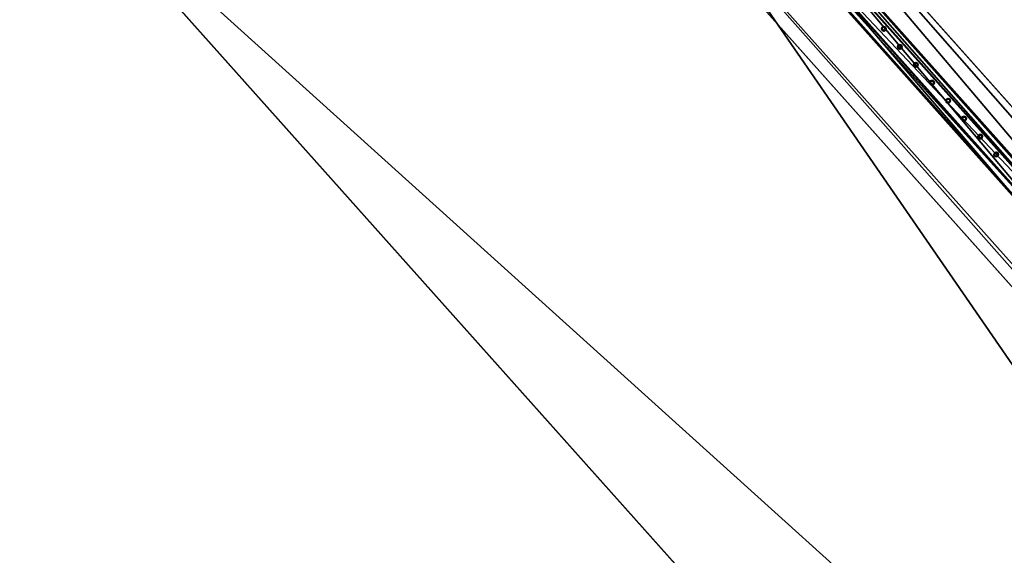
# Model space of a CAD drawing. Header units: millimetres. Extents: x 93711086 to 93775423, y 1247239064 to 1247319365.
# Tile 447 of 656: x 93718371 to 93722890, y 1247300339 to 1247302796. Entities that reach past the tile are written whole.
import ezdxf

# ---------------------------------------------------------------- set-up
doc = ezdxf.new("R2010")
doc.units = ezdxf.units.MM
doc.layers.add('BEAM', color=7, linetype='Continuous')
doc.layers.add('CONCRETE_ITEM', color=7, linetype='Continuous')

# ---------------------------------------------------------------- blocks, each defined once
blk = doc.blocks.new('15e559d2-59c4-40a1-8e6d-a9da91616b05')
at = {"color": 0, "transparency": 16777216}
mesh = blk.add_polyface(dxfattribs=at)
corners = [(93732402.8, 1247290959.4, 3988.8), (93732402.8, 1247290959.4, 4305.5), (93730959.6, 1247289572.9, 3633.7), (93730959.6, 1247289572.9, 3317), (93720519.9, 1247305091.1, 5616.6), (93732598.2, 1247291566.3, 4023.2), (93720299, 1247305338.5, 5063.5), (93732619.6, 1247291542.4, 4593.2), (93720317.4, 1247305317.9, 5553.6), (93732199.2, 1247291187.4, 4322.7), (93720106.2, 1247304728.6, 5525.8), (93719900, 1247304959.5, 5363), (93732205.9, 1247291179.8, 4502.5), (93719903.7, 1247304955.3, 5462.8), (93720167.2, 1247305212.8, 5169.7), (93732187.3, 1247291200.6, 4007), (93718371.4, 1247303668.6, 4381.7), (93732466.4, 1247291440.6, 4129.5), (93732486.7, 1247291466, 4033.2), (93720187.5, 1247305238.1, 5073.5), (93732260.8, 1247291223.5, 4572.4), (93720161.1, 1247304772.3, 5595.7), (93719958.6, 1247304999, 5532.7), (93718383.3, 1247303655.3, 4697.4)]
mesh.append_faces([[corners[k] for k in face] for face in [(0, 1, 2, 0), (2, 3, 0, 2), (4, 5, 6, 4), (4, 7, 5, 4), (6, 8, 4, 6), (9, 10, 11, 9), (10, 9, 12, 10), (13, 11, 10, 13), (3, 14, 15, 3), (3, 16, 14, 3), (17, 15, 14, 17), (15, 0, 3, 15), (18, 17, 19, 18), (14, 19, 17, 14), (5, 18, 6, 5), (19, 6, 18, 19), (20, 7, 4, 20), (4, 21, 20, 4), (12, 20, 21, 12), (21, 10, 12, 21), (22, 21, 4, 22), (4, 8, 22, 4), (10, 21, 13, 10), (22, 13, 21, 22), (2, 9, 23, 2), (9, 2, 1, 9), (11, 23, 9, 11), (23, 14, 16, 23), (13, 8, 11, 13), (8, 13, 22, 8), (23, 11, 14, 23), (14, 8, 6, 14), (8, 14, 11, 8), (6, 19, 14, 6), (20, 12, 9, 20), (20, 17, 7, 20), (17, 20, 9, 17), (5, 7, 17, 5), (15, 17, 9, 15), (18, 5, 17, 18), (3, 2, 16, 3), (23, 16, 2, 23), (0, 15, 1, 0), (9, 1, 15, 9)]], dxfattribs={"color": 0})
blk = doc.blocks.new('5bbbe152-908d-476c-86af-f8c3bda7d93c')
at = {"color": 0, "transparency": 16777216}
mesh = blk.add_polyface(dxfattribs=at)
corners = [(93732552.2, 1247291230.4, 5643.1), (93732470.4, 1247291493.6, 5652.9), (93732382.5, 1247291412, 5654.1), (93732639.5, 1247291312.7, 5641.9), (93732637.3, 1247291314.2, 5582), (93732468, 1247291495.2, 5592.9), (93732633.7, 1247291310.7, 5582), (93732464.4, 1247291491.8, 5593), (93732635.6, 1247291309.4, 5637), (93732466.5, 1247291490.3, 5647.9), (93732385.9, 1247291415.5, 5649), (93732553.6, 1247291235.3, 5583.1), (93732380.1, 1247291413.6, 5594.1), (93732383.8, 1247291417, 5594.1), (93732302.7, 1247291675.7, 5664.8), (93732214.1, 1247291594.7, 5666.1), (93732300.1, 1247291677.5, 5604.9), (93732296.5, 1247291674.1, 5604.9), (93732298.8, 1247291672.5, 5659.9), (93732217.6, 1247291598.3, 5661), (93732215.3, 1247291599.9, 5606.1), (93732211.6, 1247291596.5, 5606.2), (93731970.1, 1247292043.1, 5691.1), (93731880.9, 1247291962.8, 5692.4), (93731967.4, 1247292045.1, 5631.2), (93731963.7, 1247292041.7, 5631.2), (93731966.1, 1247292039.9, 5686.1), (93731884.4, 1247291966.3, 5687.4), (93731881.9, 1247291968.1, 5632.4), (93731878.2, 1247291964.8, 5632.5), (93720601.8, 1247304775.6, 6654), (93720512.4, 1247304695.7, 6655.4), (93720599.1, 1247304777.7, 6594.1), (93720595.3, 1247304774.4, 6594.2), (93720597.9, 1247304772.5, 6649.1), (93720515.9, 1247304699.2, 6650.3), (93720513.3, 1247304701.1, 6595.4), (93720509.6, 1247304697.7, 6595.5)]
mesh.append_faces([[corners[k] for k in face] for face in [(0, 1, 2, 0), (3, 5, 1, 3), (4, 7, 5, 4), (6, 9, 7, 6), (8, 10, 9, 8), (11, 12, 13, 11), (2, 14, 15, 2), (1, 16, 14, 1), (5, 17, 16, 5), (7, 18, 17, 7), (9, 19, 18, 9), (10, 20, 19, 10), (13, 21, 20, 13), (12, 15, 21, 12), (15, 22, 23, 15), (14, 24, 22, 14), (16, 25, 24, 16), (17, 26, 25, 17), (18, 27, 26, 18), (19, 28, 27, 19), (20, 29, 28, 20), (21, 23, 29, 21), (23, 30, 31, 23), (22, 32, 30, 22), (24, 33, 32, 24), (25, 34, 33, 25), (26, 35, 34, 26), (27, 36, 35, 27), (28, 37, 36, 28), (29, 31, 37, 29)]], dxfattribs={"vtx0": -1, "color": 0})
mesh.append_faces([[corners[k] for k in face] for face in [(30, 33, 34, 30), (35, 37, 31, 35)]], dxfattribs={"vtx0": -1, "vtx2": -1, "vtx3": -1, "color": 0})
mesh.append_faces([[corners[k] for k in face] for face in [(31, 30, 34, 31), (34, 35, 31, 34)]], dxfattribs={"vtx1": -1, "vtx2": -1, "vtx3": -1, "color": 0})
mesh.append_faces([[corners[k] for k in face] for face in [(3, 4, 5, 3), (4, 6, 7, 4), (6, 8, 9, 6), (2, 1, 14, 2), (1, 5, 16, 1), (5, 7, 17, 5), (7, 9, 18, 7), (9, 10, 19, 9), (10, 13, 20, 10), (13, 12, 21, 13), (12, 2, 15, 12), (15, 14, 22, 15), (14, 16, 24, 14), (16, 17, 25, 16), (17, 18, 26, 17), (18, 19, 27, 18), (19, 20, 28, 19), (20, 21, 29, 20), (21, 15, 23, 21), (23, 22, 30, 23), (22, 24, 32, 22), (24, 25, 33, 24), (25, 26, 34, 25), (26, 27, 35, 26), (27, 28, 36, 27), (28, 29, 37, 28), (29, 23, 31, 29), (30, 32, 33, 30), (35, 36, 37, 35)]], dxfattribs={"vtx2": -1, "vtx3": -1, "color": 0})
blk = doc.blocks.new('7b8a9bb0-2ea9-406e-89ec-d68e60a1a81a')
at = {"color": 0, "transparency": 16777216}
mesh = blk.add_polyface(dxfattribs=at)
corners = [(93723261.9, 1247301661.9, 5519.1), (93723306.6, 1247301701.9, 5519.1), (93721979.9, 1247303187.5, 5631.3), (93721935.1, 1247303147.6, 5631.3), (93723305.1, 1247301703.6, 5479.1), (93721978.4, 1247303189.2, 5591.3), (93723302.9, 1247301701.6, 5479.1), (93721976.1, 1247303187.2, 5591.3), (93723304.3, 1247301700, 5516.1), (93721977.5, 1247303185.7, 5628.3), (93723264, 1247301664, 5516.1), (93721937.2, 1247303149.7, 5628.3), (93723262.6, 1247301665.6, 5479.1), (93721935.9, 1247303151.2, 5591.3), (93723260.4, 1247301663.6, 5479.1), (93721933.6, 1247303149.2, 5591.3)]
mesh.append_faces([[corners[k] for k in face] for face in [(0, 2, 3, 0), (1, 5, 2, 1), (4, 7, 5, 4), (6, 9, 7, 6), (8, 11, 9, 8), (10, 13, 11, 10), (12, 15, 13, 12), (14, 3, 15, 14)]], dxfattribs={"vtx0": -1, "color": 0})
mesh.append_faces([[corners[k] for k in face] for face in [(2, 7, 9, 2), (11, 15, 3, 11), (0, 12, 10, 0), (8, 4, 1, 8)]], dxfattribs={"vtx0": -1, "vtx2": -1, "vtx3": -1, "color": 0})
mesh.append_faces([[corners[k] for k in face] for face in [(3, 2, 9, 3), (9, 11, 3, 9), (1, 0, 10, 1), (10, 8, 1, 10)]], dxfattribs={"vtx1": -1, "vtx2": -1, "vtx3": -1, "color": 0})
mesh.append_faces([[corners[k] for k in face] for face in [(0, 1, 2, 0), (1, 4, 5, 1), (4, 6, 7, 4), (6, 8, 9, 6), (8, 10, 11, 8), (10, 12, 13, 10), (12, 14, 15, 12), (14, 0, 3, 14), (2, 5, 7, 2), (11, 13, 15, 11), (0, 14, 12, 0), (8, 6, 4, 8)]], dxfattribs={"vtx2": -1, "vtx3": -1, "color": 0})
blk = doc.blocks.new('309dab9e-da65-4240-9a5b-f6db9841cf8e')
at = {"color": 0, "transparency": 16777216}
mesh = blk.add_polyface(dxfattribs=at)
corners = [(93722852.7, 1247302169.7, 5556.5), (93722848.9, 1247302170.7, 5556.5), (93722848.9, 1247302170.7, 6456.5), (93722852.7, 1247302169.7, 6456.5), (93722846.2, 1247302173.4, 5556.5), (93722846.2, 1247302173.4, 6456.5), (93722845.2, 1247302177.1, 5556.5), (93722845.2, 1247302177.1, 6456.5), (93722846.2, 1247302180.8, 5556.5), (93722846.2, 1247302180.8, 6456.5), (93722848.9, 1247302183.6, 5556.5), (93722848.9, 1247302183.6, 6456.5), (93722852.7, 1247302184.6, 5556.5), (93722852.7, 1247302184.6, 6456.5), (93722856.4, 1247302183.6, 5556.5), (93722856.4, 1247302183.6, 6456.5), (93722859.1, 1247302180.8, 5556.5), (93722859.1, 1247302180.8, 6456.5), (93722860.1, 1247302177.1, 5556.5), (93722860.1, 1247302177.1, 6456.5), (93722859.1, 1247302173.4, 5556.5), (93722859.1, 1247302173.4, 6456.5), (93722856.4, 1247302170.7, 5556.5), (93722856.4, 1247302170.7, 6456.5), (93722852.7, 1247302166.5, 5556.5), (93722858, 1247302167.9, 5556.5), (93722858, 1247302167.9, 6456.5), (93722852.7, 1247302166.5, 6456.5), (93722861.9, 1247302171.8, 5556.5), (93722861.9, 1247302171.8, 6456.5), (93722863.3, 1247302177.1, 5556.5), (93722863.3, 1247302177.1, 6456.5), (93722861.9, 1247302182.4, 5556.5), (93722861.9, 1247302182.4, 6456.5), (93722858, 1247302186.3, 5556.5), (93722858, 1247302186.3, 6456.5), (93722852.7, 1247302187.8, 5556.5), (93722852.7, 1247302187.8, 6456.5), (93722847.3, 1247302186.3, 5556.5), (93722847.3, 1247302186.3, 6456.5), (93722843.4, 1247302182.4, 5556.5), (93722843.4, 1247302182.4, 6456.5), (93722842, 1247302177.1, 5556.5), (93722842, 1247302177.1, 6456.5), (93722843.4, 1247302171.8, 5556.5), (93722843.4, 1247302171.8, 6456.5), (93722847.3, 1247302167.9, 5556.5), (93722847.3, 1247302167.9, 6456.5)]
mesh.append_faces([[corners[k] for k in face] for face in [(0, 2, 3, 0), (1, 5, 2, 1), (4, 7, 5, 4), (6, 9, 7, 6), (8, 11, 9, 8), (10, 13, 11, 10), (12, 15, 13, 12), (14, 17, 15, 14), (16, 19, 17, 16), (18, 21, 19, 18), (20, 23, 21, 20), (22, 3, 23, 22), (24, 26, 27, 24), (25, 29, 26, 25), (28, 31, 29, 28), (30, 33, 31, 30), (32, 35, 33, 32), (34, 37, 35, 34), (36, 39, 37, 36), (38, 41, 39, 38), (40, 43, 41, 40), (42, 45, 43, 42), (44, 47, 45, 44), (46, 27, 47, 46)]], dxfattribs={"vtx0": -1, "color": 0})
mesh.append_faces([[corners[k] for k in face] for face in [(27, 29, 3, 27), (17, 29, 33, 17), (45, 27, 3, 45), (13, 33, 37, 13), (41, 45, 5, 41), (9, 37, 41, 9), (30, 25, 18, 30), (34, 30, 18, 34), (1, 25, 46, 1), (38, 34, 14, 38), (6, 46, 42, 6), (42, 38, 10, 42)]], dxfattribs={"vtx0": -1, "vtx1": -1, "vtx2": -1, "vtx3": -1, "color": 0})
mesh.append_faces([[corners[k] for k in face] for face in [(29, 21, 23, 29), (29, 23, 3, 29), (45, 3, 2, 45), (45, 2, 5, 45), (41, 5, 7, 41), (41, 7, 9, 41), (25, 20, 18, 25), (34, 18, 16, 34), (34, 16, 14, 34), (38, 14, 12, 38), (38, 12, 10, 38)]], dxfattribs={"vtx0": -1, "vtx2": -1, "vtx3": -1, "color": 0})
mesh.append_faces([[corners[k] for k in face] for face in [(19, 21, 29, 19), (17, 19, 29, 17), (15, 17, 33, 15), (13, 15, 33, 13), (11, 13, 37, 11), (9, 11, 37, 9), (22, 20, 25, 22), (0, 22, 25, 0), (1, 0, 25, 1), (4, 1, 46, 4), (6, 4, 46, 6), (8, 6, 42, 8), (10, 8, 42, 10)]], dxfattribs={"vtx1": -1, "vtx2": -1, "vtx3": -1, "color": 0})
mesh.append_faces([[corners[k] for k in face] for face in [(0, 1, 2, 0), (1, 4, 5, 1), (4, 6, 7, 4), (6, 8, 9, 6), (8, 10, 11, 8), (10, 12, 13, 10), (12, 14, 15, 12), (14, 16, 17, 14), (16, 18, 19, 16), (18, 20, 21, 18), (20, 22, 23, 20), (22, 0, 3, 22), (24, 25, 26, 24), (25, 28, 29, 25), (28, 30, 31, 28), (30, 32, 33, 30), (32, 34, 35, 32), (34, 36, 37, 34), (36, 38, 39, 36), (38, 40, 41, 38), (40, 42, 43, 40), (42, 44, 45, 42), (44, 46, 47, 44), (46, 24, 27, 46), (29, 31, 33, 29), (33, 35, 37, 33), (37, 39, 41, 37), (41, 43, 45, 41), (45, 47, 27, 45), (27, 26, 29, 27), (25, 24, 46, 25), (46, 44, 42, 46), (42, 40, 38, 42), (38, 36, 34, 38), (34, 32, 30, 34), (30, 28, 25, 30)]], dxfattribs={"vtx2": -1, "vtx3": -1, "color": 0})
blk = doc.blocks.new('00e13f86-444c-4956-909d-a56967a6d957')
at = {"color": 0, "transparency": 16777216}
mesh = blk.add_polyface(dxfattribs=at)
corners = [(93722778.9, 1247302252.2, 5562.7), (93722775.2, 1247302253.2, 5562.7), (93722775.2, 1247302253.2, 6462.7), (93722778.9, 1247302252.2, 6462.7), (93722772.5, 1247302255.9, 5562.7), (93722772.5, 1247302255.9, 6462.7), (93722771.5, 1247302259.7, 5562.7), (93722771.5, 1247302259.7, 6462.7), (93722772.5, 1247302263.4, 5562.7), (93722772.5, 1247302263.4, 6462.7), (93722775.2, 1247302266.1, 5562.7), (93722775.2, 1247302266.1, 6462.7), (93722778.9, 1247302267.1, 5562.7), (93722778.9, 1247302267.1, 6462.7), (93722782.7, 1247302266.1, 5562.7), (93722782.7, 1247302266.1, 6462.7), (93722785.4, 1247302263.4, 5562.7), (93722785.4, 1247302263.4, 6462.7), (93722786.4, 1247302259.7, 5562.7), (93722786.4, 1247302259.7, 6462.7), (93722785.4, 1247302255.9, 5562.7), (93722785.4, 1247302255.9, 6462.7), (93722782.7, 1247302253.2, 5562.7), (93722782.7, 1247302253.2, 6462.7), (93722778.9, 1247302249, 5562.7), (93722784.3, 1247302250.4, 5562.7), (93722784.3, 1247302250.4, 6462.7), (93722778.9, 1247302249, 6462.7), (93722788.2, 1247302254.3, 5562.7), (93722788.2, 1247302254.3, 6462.7), (93722789.6, 1247302259.7, 5562.7), (93722789.6, 1247302259.7, 6462.7), (93722788.2, 1247302265, 5562.7), (93722788.2, 1247302265, 6462.7), (93722784.3, 1247302268.9, 5562.7), (93722784.3, 1247302268.9, 6462.7), (93722778.9, 1247302270.3, 5562.7), (93722778.9, 1247302270.3, 6462.7), (93722773.6, 1247302268.9, 5562.7), (93722773.6, 1247302268.9, 6462.7), (93722769.7, 1247302265, 5562.7), (93722769.7, 1247302265, 6462.7), (93722768.3, 1247302259.7, 5562.7), (93722768.3, 1247302259.7, 6462.7), (93722769.7, 1247302254.3, 5562.7), (93722769.7, 1247302254.3, 6462.7), (93722773.6, 1247302250.4, 5562.7), (93722773.6, 1247302250.4, 6462.7)]
mesh.append_faces([[corners[k] for k in face] for face in [(0, 2, 3, 0), (1, 5, 2, 1), (4, 7, 5, 4), (6, 9, 7, 6), (8, 11, 9, 8), (10, 13, 11, 10), (12, 15, 13, 12), (14, 17, 15, 14), (16, 19, 17, 16), (18, 21, 19, 18), (20, 23, 21, 20), (22, 3, 23, 22), (24, 26, 27, 24), (25, 29, 26, 25), (28, 31, 29, 28), (30, 33, 31, 30), (32, 35, 33, 32), (34, 37, 35, 34), (36, 39, 37, 36), (38, 41, 39, 38), (40, 43, 41, 40), (42, 45, 43, 42), (44, 47, 45, 44), (46, 27, 47, 46)]], dxfattribs={"vtx0": -1, "color": 0})
mesh.append_faces([[corners[k] for k in face] for face in [(13, 33, 37, 13), (29, 33, 19, 29), (27, 29, 21, 27), (9, 37, 41, 9), (45, 27, 3, 45), (5, 41, 45, 5), (24, 44, 0, 24), (8, 44, 40, 8), (28, 24, 0, 28), (12, 40, 36, 12), (32, 28, 20, 32), (16, 36, 32, 16)]], dxfattribs={"vtx0": -1, "vtx1": -1, "vtx2": -1, "vtx3": -1, "color": 0})
mesh.append_faces([[corners[k] for k in face] for face in [(33, 15, 17, 33), (33, 17, 19, 33), (29, 19, 21, 29), (27, 21, 23, 27), (27, 23, 3, 27), (45, 3, 2, 45), (44, 4, 1, 44), (44, 1, 0, 44), (28, 0, 22, 28), (28, 22, 20, 28), (32, 20, 18, 32), (32, 18, 16, 32)]], dxfattribs={"vtx0": -1, "vtx2": -1, "vtx3": -1, "color": 0})
mesh.append_faces([[corners[k] for k in face] for face in [(13, 15, 33, 13), (11, 13, 37, 11), (9, 11, 37, 9), (7, 9, 41, 7), (5, 7, 41, 5), (2, 5, 45, 2), (6, 4, 44, 6), (8, 6, 44, 8), (10, 8, 40, 10), (12, 10, 40, 12), (14, 12, 36, 14), (16, 14, 36, 16)]], dxfattribs={"vtx1": -1, "vtx2": -1, "vtx3": -1, "color": 0})
mesh.append_faces([[corners[k] for k in face] for face in [(0, 1, 2, 0), (1, 4, 5, 1), (4, 6, 7, 4), (6, 8, 9, 6), (8, 10, 11, 8), (10, 12, 13, 10), (12, 14, 15, 12), (14, 16, 17, 14), (16, 18, 19, 16), (18, 20, 21, 18), (20, 22, 23, 20), (22, 0, 3, 22), (24, 25, 26, 24), (25, 28, 29, 25), (28, 30, 31, 28), (30, 32, 33, 30), (32, 34, 35, 32), (34, 36, 37, 34), (36, 38, 39, 36), (38, 40, 41, 38), (40, 42, 43, 40), (42, 44, 45, 42), (44, 46, 47, 44), (46, 24, 27, 46), (33, 35, 37, 33), (37, 39, 41, 37), (41, 43, 45, 41), (45, 47, 27, 45), (27, 26, 29, 27), (29, 31, 33, 29), (44, 42, 40, 44), (40, 38, 36, 40), (36, 34, 32, 36), (32, 30, 28, 32), (28, 25, 24, 28), (24, 46, 44, 24)]], dxfattribs={"vtx2": -1, "vtx3": -1, "color": 0})
blk = doc.blocks.new('8ceb74d1-24da-4327-8d9e-f7a0aefc8b41')
at = {"color": 0, "transparency": 16777216}
mesh = blk.add_polyface(dxfattribs=at)
corners = [(93722705.2, 1247302334.7, 5568.9), (93722701.5, 1247302335.7, 5568.9), (93722701.5, 1247302335.7, 6468.9), (93722705.2, 1247302334.7, 6468.9), (93722698.8, 1247302338.5, 5568.9), (93722698.8, 1247302338.5, 6468.9), (93722697.8, 1247302342.2, 5568.9), (93722697.8, 1247302342.2, 6468.9), (93722698.8, 1247302345.9, 5568.9), (93722698.8, 1247302345.9, 6468.9), (93722701.5, 1247302348.6, 5568.9), (93722701.5, 1247302348.6, 6468.9), (93722705.2, 1247302349.6, 5568.9), (93722705.2, 1247302349.6, 6468.9), (93722709, 1247302348.6, 5568.9), (93722709, 1247302348.6, 6468.9), (93722711.7, 1247302345.9, 5568.9), (93722711.7, 1247302345.9, 6468.9), (93722712.7, 1247302342.2, 5568.9), (93722712.7, 1247302342.2, 6468.9), (93722711.7, 1247302338.5, 5568.9), (93722711.7, 1247302338.5, 6468.9), (93722709, 1247302335.7, 5568.9), (93722709, 1247302335.7, 6468.9), (93722705.2, 1247302331.5, 5568.9), (93722710.6, 1247302333, 5568.9), (93722710.6, 1247302333, 6468.9), (93722705.2, 1247302331.5, 6468.9), (93722714.5, 1247302336.9, 5568.9), (93722714.5, 1247302336.9, 6468.9), (93722715.9, 1247302342.2, 5568.9), (93722715.9, 1247302342.2, 6468.9), (93722714.5, 1247302347.5, 5568.9), (93722714.5, 1247302347.5, 6468.9), (93722710.6, 1247302351.4, 5568.9), (93722710.6, 1247302351.4, 6468.9), (93722705.2, 1247302352.8, 5568.9), (93722705.2, 1247302352.8, 6468.9), (93722699.9, 1247302351.4, 5568.9), (93722699.9, 1247302351.4, 6468.9), (93722696, 1247302347.5, 5568.9), (93722696, 1247302347.5, 6468.9), (93722694.6, 1247302342.2, 5568.9), (93722694.6, 1247302342.2, 6468.9), (93722696, 1247302336.9, 5568.9), (93722696, 1247302336.9, 6468.9), (93722699.9, 1247302333, 5568.9), (93722699.9, 1247302333, 6468.9)]
mesh.append_faces([[corners[k] for k in face] for face in [(0, 2, 3, 0), (1, 5, 2, 1), (4, 7, 5, 4), (6, 9, 7, 6), (8, 11, 9, 8), (10, 13, 11, 10), (12, 15, 13, 12), (14, 17, 15, 14), (16, 19, 17, 16), (18, 21, 19, 18), (20, 23, 21, 20), (22, 3, 23, 22), (24, 26, 27, 24), (25, 29, 26, 25), (28, 31, 29, 28), (30, 33, 31, 30), (32, 35, 33, 32), (34, 37, 35, 34), (36, 39, 37, 36), (38, 41, 39, 38), (40, 43, 41, 40), (42, 45, 43, 42), (44, 47, 45, 44), (46, 27, 47, 46)]], dxfattribs={"vtx0": -1, "color": 0})
mesh.append_faces([[corners[k] for k in face] for face in [(27, 29, 3, 27), (17, 29, 33, 17), (45, 27, 3, 45), (13, 33, 37, 13), (41, 45, 5, 41), (9, 37, 41, 9), (30, 25, 18, 30), (34, 30, 18, 34), (1, 25, 46, 1), (38, 34, 14, 38), (6, 46, 42, 6), (42, 38, 10, 42)]], dxfattribs={"vtx0": -1, "vtx1": -1, "vtx2": -1, "vtx3": -1, "color": 0})
mesh.append_faces([[corners[k] for k in face] for face in [(29, 21, 23, 29), (29, 23, 3, 29), (45, 3, 2, 45), (45, 2, 5, 45), (41, 5, 7, 41), (41, 7, 9, 41), (25, 20, 18, 25), (34, 18, 16, 34), (34, 16, 14, 34), (38, 14, 12, 38), (38, 12, 10, 38)]], dxfattribs={"vtx0": -1, "vtx2": -1, "vtx3": -1, "color": 0})
mesh.append_faces([[corners[k] for k in face] for face in [(19, 21, 29, 19), (17, 19, 29, 17), (15, 17, 33, 15), (13, 15, 33, 13), (11, 13, 37, 11), (9, 11, 37, 9), (22, 20, 25, 22), (0, 22, 25, 0), (1, 0, 25, 1), (4, 1, 46, 4), (6, 4, 46, 6), (8, 6, 42, 8), (10, 8, 42, 10)]], dxfattribs={"vtx1": -1, "vtx2": -1, "vtx3": -1, "color": 0})
mesh.append_faces([[corners[k] for k in face] for face in [(0, 1, 2, 0), (1, 4, 5, 1), (4, 6, 7, 4), (6, 8, 9, 6), (8, 10, 11, 8), (10, 12, 13, 10), (12, 14, 15, 12), (14, 16, 17, 14), (16, 18, 19, 16), (18, 20, 21, 18), (20, 22, 23, 20), (22, 0, 3, 22), (24, 25, 26, 24), (25, 28, 29, 25), (28, 30, 31, 28), (30, 32, 33, 30), (32, 34, 35, 32), (34, 36, 37, 34), (36, 38, 39, 36), (38, 40, 41, 38), (40, 42, 43, 40), (42, 44, 45, 42), (44, 46, 47, 44), (46, 24, 27, 46), (29, 31, 33, 29), (33, 35, 37, 33), (37, 39, 41, 37), (41, 43, 45, 41), (45, 47, 27, 45), (27, 26, 29, 27), (25, 24, 46, 25), (46, 44, 42, 46), (42, 40, 38, 42), (38, 36, 34, 38), (34, 32, 30, 34), (30, 28, 25, 30)]], dxfattribs={"vtx2": -1, "vtx3": -1, "color": 0})
blk = doc.blocks.new('7a07387d-89fa-44aa-bada-c1b907efb56a')
at = {"color": 0, "transparency": 16777216}
mesh = blk.add_polyface(dxfattribs=at)
corners = [(93722631.5, 1247302417.3, 5575.2), (93722627.8, 1247302418.3, 5575.2), (93722627.8, 1247302418.3, 6475.2), (93722631.5, 1247302417.3, 6475.2), (93722625.1, 1247302421, 5575.2), (93722625.1, 1247302421, 6475.2), (93722624.1, 1247302424.7, 5575.2), (93722624.1, 1247302424.7, 6475.2), (93722625.1, 1247302428.5, 5575.2), (93722625.1, 1247302428.5, 6475.2), (93722627.8, 1247302431.2, 5575.2), (93722627.8, 1247302431.2, 6475.2), (93722631.5, 1247302432.2, 5575.2), (93722631.5, 1247302432.2, 6475.2), (93722635.2, 1247302431.2, 5575.2), (93722635.2, 1247302431.2, 6475.2), (93722638, 1247302428.5, 5575.2), (93722638, 1247302428.5, 6475.2), (93722639, 1247302424.7, 5575.2), (93722639, 1247302424.7, 6475.2), (93722638, 1247302421, 5575.2), (93722638, 1247302421, 6475.2), (93722635.2, 1247302418.3, 5575.2), (93722635.2, 1247302418.3, 6475.2), (93722631.5, 1247302414.1, 5575.2), (93722636.8, 1247302415.5, 5575.2), (93722636.8, 1247302415.5, 6475.2), (93722631.5, 1247302414.1, 6475.2), (93722640.7, 1247302419.4, 5575.2), (93722640.7, 1247302419.4, 6475.2), (93722642.2, 1247302424.7, 5575.2), (93722642.2, 1247302424.7, 6475.2), (93722640.7, 1247302430.1, 5575.2), (93722640.7, 1247302430.1, 6475.2), (93722636.8, 1247302433.9, 5575.2), (93722636.8, 1247302433.9, 6475.2), (93722631.5, 1247302435.4, 5575.2), (93722631.5, 1247302435.4, 6475.2), (93722626.2, 1247302433.9, 5575.2), (93722626.2, 1247302433.9, 6475.2), (93722622.3, 1247302430.1, 5575.2), (93722622.3, 1247302430.1, 6475.2), (93722620.9, 1247302424.7, 5575.2), (93722620.9, 1247302424.7, 6475.2), (93722622.3, 1247302419.4, 5575.2), (93722622.3, 1247302419.4, 6475.2), (93722626.2, 1247302415.5, 5575.2), (93722626.2, 1247302415.5, 6475.2)]
mesh.append_faces([[corners[k] for k in face] for face in [(0, 2, 3, 0), (1, 5, 2, 1), (4, 7, 5, 4), (6, 9, 7, 6), (8, 11, 9, 8), (10, 13, 11, 10), (12, 15, 13, 12), (14, 17, 15, 14), (16, 19, 17, 16), (18, 21, 19, 18), (20, 23, 21, 20), (22, 3, 23, 22), (24, 26, 27, 24), (25, 29, 26, 25), (28, 31, 29, 28), (30, 33, 31, 30), (32, 35, 33, 32), (34, 37, 35, 34), (36, 39, 37, 36), (38, 41, 39, 38), (40, 43, 41, 40), (42, 45, 43, 42), (44, 47, 45, 44), (46, 27, 47, 46)]], dxfattribs={"vtx0": -1, "color": 0})
mesh.append_faces([[corners[k] for k in face] for face in [(27, 29, 3, 27), (17, 29, 33, 17), (45, 27, 3, 45), (13, 33, 37, 13), (41, 45, 5, 41), (9, 37, 41, 9), (30, 25, 18, 30), (34, 30, 18, 34), (1, 25, 46, 1), (38, 34, 14, 38), (6, 46, 42, 6), (42, 38, 10, 42)]], dxfattribs={"vtx0": -1, "vtx1": -1, "vtx2": -1, "vtx3": -1, "color": 0})
mesh.append_faces([[corners[k] for k in face] for face in [(29, 21, 23, 29), (29, 23, 3, 29), (45, 3, 2, 45), (45, 2, 5, 45), (41, 5, 7, 41), (41, 7, 9, 41), (25, 20, 18, 25), (34, 18, 16, 34), (34, 16, 14, 34), (38, 14, 12, 38), (38, 12, 10, 38)]], dxfattribs={"vtx0": -1, "vtx2": -1, "vtx3": -1, "color": 0})
mesh.append_faces([[corners[k] for k in face] for face in [(19, 21, 29, 19), (17, 19, 29, 17), (15, 17, 33, 15), (13, 15, 33, 13), (11, 13, 37, 11), (9, 11, 37, 9), (22, 20, 25, 22), (0, 22, 25, 0), (1, 0, 25, 1), (4, 1, 46, 4), (6, 4, 46, 6), (8, 6, 42, 8), (10, 8, 42, 10)]], dxfattribs={"vtx1": -1, "vtx2": -1, "vtx3": -1, "color": 0})
mesh.append_faces([[corners[k] for k in face] for face in [(0, 1, 2, 0), (1, 4, 5, 1), (4, 6, 7, 4), (6, 8, 9, 6), (8, 10, 11, 8), (10, 12, 13, 10), (12, 14, 15, 12), (14, 16, 17, 14), (16, 18, 19, 16), (18, 20, 21, 18), (20, 22, 23, 20), (22, 0, 3, 22), (24, 25, 26, 24), (25, 28, 29, 25), (28, 30, 31, 28), (30, 32, 33, 30), (32, 34, 35, 32), (34, 36, 37, 34), (36, 38, 39, 36), (38, 40, 41, 38), (40, 42, 43, 40), (42, 44, 45, 42), (44, 46, 47, 44), (46, 24, 27, 46), (29, 31, 33, 29), (33, 35, 37, 33), (37, 39, 41, 37), (41, 43, 45, 41), (45, 47, 27, 45), (27, 26, 29, 27), (25, 24, 46, 25), (46, 44, 42, 46), (42, 40, 38, 42), (38, 36, 34, 38), (34, 32, 30, 34), (30, 28, 25, 30)]], dxfattribs={"vtx2": -1, "vtx3": -1, "color": 0})
blk = doc.blocks.new('a60e43eb-82a8-437b-a574-85cab72b0609')
at = {"color": 0, "transparency": 16777216}
mesh = blk.add_polyface(dxfattribs=at)
corners = [(93722557.8, 1247302499.8, 5581.4), (93722554.1, 1247302500.8, 5581.4), (93722554.1, 1247302500.8, 6481.4), (93722557.8, 1247302499.8, 6481.4), (93722551.4, 1247302503.5, 5581.4), (93722551.4, 1247302503.5, 6481.4), (93722550.4, 1247302507.3, 5581.4), (93722550.4, 1247302507.3, 6481.4), (93722551.4, 1247302511, 5581.4), (93722551.4, 1247302511, 6481.4), (93722554.1, 1247302513.7, 5581.4), (93722554.1, 1247302513.7, 6481.4), (93722557.8, 1247302514.7, 5581.4), (93722557.8, 1247302514.7, 6481.4), (93722561.5, 1247302513.7, 5581.4), (93722561.5, 1247302513.7, 6481.4), (93722564.3, 1247302511, 5581.4), (93722564.3, 1247302511, 6481.4), (93722565.3, 1247302507.3, 5581.4), (93722565.3, 1247302507.3, 6481.4), (93722564.3, 1247302503.5, 5581.4), (93722564.3, 1247302503.5, 6481.4), (93722561.5, 1247302500.8, 5581.4), (93722561.5, 1247302500.8, 6481.4), (93722557.8, 1247302496.6, 5581.4), (93722563.1, 1247302498, 5581.4), (93722563.1, 1247302498, 6481.4), (93722557.8, 1247302496.6, 6481.4), (93722567, 1247302501.9, 5581.4), (93722567, 1247302501.9, 6481.4), (93722568.5, 1247302507.3, 5581.4), (93722568.5, 1247302507.3, 6481.4), (93722567, 1247302512.6, 5581.4), (93722567, 1247302512.6, 6481.4), (93722563.1, 1247302516.5, 5581.4), (93722563.1, 1247302516.5, 6481.4), (93722557.8, 1247302517.9, 5581.4), (93722557.8, 1247302517.9, 6481.4), (93722552.5, 1247302516.5, 5581.4), (93722552.5, 1247302516.5, 6481.4), (93722548.6, 1247302512.6, 5581.4), (93722548.6, 1247302512.6, 6481.4), (93722547.2, 1247302507.3, 5581.4), (93722547.2, 1247302507.3, 6481.4), (93722548.6, 1247302501.9, 5581.4), (93722548.6, 1247302501.9, 6481.4), (93722552.5, 1247302498, 5581.4), (93722552.5, 1247302498, 6481.4)]
mesh.append_faces([[corners[k] for k in face] for face in [(0, 2, 3, 0), (1, 5, 2, 1), (4, 7, 5, 4), (6, 9, 7, 6), (8, 11, 9, 8), (10, 13, 11, 10), (12, 15, 13, 12), (14, 17, 15, 14), (16, 19, 17, 16), (18, 21, 19, 18), (20, 23, 21, 20), (22, 3, 23, 22), (24, 26, 27, 24), (25, 29, 26, 25), (28, 31, 29, 28), (30, 33, 31, 30), (32, 35, 33, 32), (34, 37, 35, 34), (36, 39, 37, 36), (38, 41, 39, 38), (40, 43, 41, 40), (42, 45, 43, 42), (44, 47, 45, 44), (46, 27, 47, 46)]], dxfattribs={"vtx0": -1, "color": 0})
mesh.append_faces([[corners[k] for k in face] for face in [(27, 29, 3, 27), (17, 29, 33, 17), (45, 27, 3, 45), (13, 33, 37, 13), (41, 45, 5, 41), (9, 37, 41, 9), (24, 44, 0, 24), (8, 44, 40, 8), (28, 24, 0, 28), (12, 40, 36, 12), (32, 28, 20, 32), (16, 36, 32, 16)]], dxfattribs={"vtx0": -1, "vtx1": -1, "vtx2": -1, "vtx3": -1, "color": 0})
mesh.append_faces([[corners[k] for k in face] for face in [(29, 21, 23, 29), (29, 23, 3, 29), (45, 3, 2, 45), (45, 2, 5, 45), (41, 5, 7, 41), (41, 7, 9, 41), (44, 4, 1, 44), (44, 1, 0, 44), (28, 0, 22, 28), (28, 22, 20, 28), (32, 20, 18, 32), (32, 18, 16, 32)]], dxfattribs={"vtx0": -1, "vtx2": -1, "vtx3": -1, "color": 0})
mesh.append_faces([[corners[k] for k in face] for face in [(19, 21, 29, 19), (17, 19, 29, 17), (15, 17, 33, 15), (13, 15, 33, 13), (11, 13, 37, 11), (9, 11, 37, 9), (6, 4, 44, 6), (8, 6, 44, 8), (10, 8, 40, 10), (12, 10, 40, 12), (14, 12, 36, 14), (16, 14, 36, 16)]], dxfattribs={"vtx1": -1, "vtx2": -1, "vtx3": -1, "color": 0})
mesh.append_faces([[corners[k] for k in face] for face in [(0, 1, 2, 0), (1, 4, 5, 1), (4, 6, 7, 4), (6, 8, 9, 6), (8, 10, 11, 8), (10, 12, 13, 10), (12, 14, 15, 12), (14, 16, 17, 14), (16, 18, 19, 16), (18, 20, 21, 18), (20, 22, 23, 20), (22, 0, 3, 22), (24, 25, 26, 24), (25, 28, 29, 25), (28, 30, 31, 28), (30, 32, 33, 30), (32, 34, 35, 32), (34, 36, 37, 34), (36, 38, 39, 36), (38, 40, 41, 38), (40, 42, 43, 40), (42, 44, 45, 42), (44, 46, 47, 44), (46, 24, 27, 46), (29, 31, 33, 29), (33, 35, 37, 33), (37, 39, 41, 37), (41, 43, 45, 41), (45, 47, 27, 45), (27, 26, 29, 27), (44, 42, 40, 44), (40, 38, 36, 40), (36, 34, 32, 36), (32, 30, 28, 32), (28, 25, 24, 28), (24, 46, 44, 24)]], dxfattribs={"vtx2": -1, "vtx3": -1, "color": 0})
blk = doc.blocks.new('9aa3a75d-fb82-4777-adc3-70bf1168a5e0')
at = {"color": 0, "transparency": 16777216}
mesh = blk.add_polyface(dxfattribs=at)
corners = [(93722484.1, 1247302582.3, 5587.6), (93722480.4, 1247302583.3, 5587.6), (93722480.4, 1247302583.3, 6487.6), (93722484.1, 1247302582.3, 6487.6), (93722477.7, 1247302586.1, 5587.6), (93722477.7, 1247302586.1, 6487.6), (93722476.7, 1247302589.8, 5587.6), (93722476.7, 1247302589.8, 6487.6), (93722477.7, 1247302593.5, 5587.6), (93722477.7, 1247302593.5, 6487.6), (93722480.4, 1247302596.2, 5587.6), (93722480.4, 1247302596.2, 6487.6), (93722484.1, 1247302597.2, 5587.6), (93722484.1, 1247302597.2, 6487.6), (93722487.8, 1247302596.2, 5587.6), (93722487.8, 1247302596.2, 6487.6), (93722490.6, 1247302593.5, 5587.6), (93722490.6, 1247302593.5, 6487.6), (93722491.6, 1247302589.8, 5587.6), (93722491.6, 1247302589.8, 6487.6), (93722490.6, 1247302586.1, 5587.6), (93722490.6, 1247302586.1, 6487.6), (93722487.8, 1247302583.3, 5587.6), (93722487.8, 1247302583.3, 6487.6), (93722484.1, 1247302579.1, 5587.6), (93722489.4, 1247302580.6, 5587.6), (93722489.4, 1247302580.6, 6487.6), (93722484.1, 1247302579.1, 6487.6), (93722493.3, 1247302584.5, 5587.6), (93722493.3, 1247302584.5, 6487.6), (93722494.8, 1247302589.8, 5587.6), (93722494.8, 1247302589.8, 6487.6), (93722493.3, 1247302595.1, 5587.6), (93722493.3, 1247302595.1, 6487.6), (93722489.4, 1247302599, 5587.6), (93722489.4, 1247302599, 6487.6), (93722484.1, 1247302600.4, 5587.6), (93722484.1, 1247302600.4, 6487.6), (93722478.8, 1247302599, 5587.6), (93722478.8, 1247302599, 6487.6), (93722474.9, 1247302595.1, 5587.6), (93722474.9, 1247302595.1, 6487.6), (93722473.5, 1247302589.8, 5587.6), (93722473.5, 1247302589.8, 6487.6), (93722474.9, 1247302584.5, 5587.6), (93722474.9, 1247302584.5, 6487.6), (93722478.8, 1247302580.6, 5587.6), (93722478.8, 1247302580.6, 6487.6)]
mesh.append_faces([[corners[k] for k in face] for face in [(0, 2, 3, 0), (1, 5, 2, 1), (4, 7, 5, 4), (6, 9, 7, 6), (8, 11, 9, 8), (10, 13, 11, 10), (12, 15, 13, 12), (14, 17, 15, 14), (16, 19, 17, 16), (18, 21, 19, 18), (20, 23, 21, 20), (22, 3, 23, 22), (24, 26, 27, 24), (25, 29, 26, 25), (28, 31, 29, 28), (30, 33, 31, 30), (32, 35, 33, 32), (34, 37, 35, 34), (36, 39, 37, 36), (38, 41, 39, 38), (40, 43, 41, 40), (42, 45, 43, 42), (44, 47, 45, 44), (46, 27, 47, 46)]], dxfattribs={"vtx0": -1, "color": 0})
mesh.append_faces([[corners[k] for k in face] for face in [(13, 33, 37, 13), (29, 33, 19, 29), (27, 29, 21, 27), (9, 37, 41, 9), (45, 27, 3, 45), (5, 41, 45, 5), (24, 44, 0, 24), (8, 44, 40, 8), (28, 24, 0, 28), (12, 40, 36, 12), (32, 28, 20, 32), (16, 36, 32, 16)]], dxfattribs={"vtx0": -1, "vtx1": -1, "vtx2": -1, "vtx3": -1, "color": 0})
mesh.append_faces([[corners[k] for k in face] for face in [(33, 15, 17, 33), (33, 17, 19, 33), (29, 19, 21, 29), (27, 21, 23, 27), (27, 23, 3, 27), (45, 3, 2, 45), (44, 4, 1, 44), (44, 1, 0, 44), (28, 0, 22, 28), (28, 22, 20, 28), (32, 20, 18, 32), (32, 18, 16, 32)]], dxfattribs={"vtx0": -1, "vtx2": -1, "vtx3": -1, "color": 0})
mesh.append_faces([[corners[k] for k in face] for face in [(13, 15, 33, 13), (11, 13, 37, 11), (9, 11, 37, 9), (7, 9, 41, 7), (5, 7, 41, 5), (2, 5, 45, 2), (6, 4, 44, 6), (8, 6, 44, 8), (10, 8, 40, 10), (12, 10, 40, 12), (14, 12, 36, 14), (16, 14, 36, 16)]], dxfattribs={"vtx1": -1, "vtx2": -1, "vtx3": -1, "color": 0})
mesh.append_faces([[corners[k] for k in face] for face in [(0, 1, 2, 0), (1, 4, 5, 1), (4, 6, 7, 4), (6, 8, 9, 6), (8, 10, 11, 8), (10, 12, 13, 10), (12, 14, 15, 12), (14, 16, 17, 14), (16, 18, 19, 16), (18, 20, 21, 18), (20, 22, 23, 20), (22, 0, 3, 22), (24, 25, 26, 24), (25, 28, 29, 25), (28, 30, 31, 28), (30, 32, 33, 30), (32, 34, 35, 32), (34, 36, 37, 34), (36, 38, 39, 36), (38, 40, 41, 38), (40, 42, 43, 40), (42, 44, 45, 42), (44, 46, 47, 44), (46, 24, 27, 46), (33, 35, 37, 33), (37, 39, 41, 37), (41, 43, 45, 41), (45, 47, 27, 45), (27, 26, 29, 27), (29, 31, 33, 29), (44, 42, 40, 44), (40, 38, 36, 40), (36, 34, 32, 36), (32, 30, 28, 32), (28, 25, 24, 28), (24, 46, 44, 24)]], dxfattribs={"vtx2": -1, "vtx3": -1, "color": 0})
blk = doc.blocks.new('81233b5e-de48-485e-b761-8c655a6a4a6d')
at = {"color": 0, "transparency": 16777216}
mesh = blk.add_polyface(dxfattribs=at)
corners = [(93722410.4, 1247302664.9, 5593.9), (93722406.7, 1247302665.9, 5593.9), (93722406.7, 1247302665.9, 6493.9), (93722410.4, 1247302664.9, 6493.9), (93722403.9, 1247302668.6, 5593.9), (93722403.9, 1247302668.6, 6493.9), (93722402.9, 1247302672.3, 5593.9), (93722402.9, 1247302672.3, 6493.9), (93722403.9, 1247302676.1, 5593.9), (93722403.9, 1247302676.1, 6493.9), (93722406.7, 1247302678.8, 5593.9), (93722406.7, 1247302678.8, 6493.9), (93722410.4, 1247302679.8, 5593.9), (93722410.4, 1247302679.8, 6493.9), (93722414.1, 1247302678.8, 5593.9), (93722414.1, 1247302678.8, 6493.9), (93722416.8, 1247302676.1, 5593.9), (93722416.8, 1247302676.1, 6493.9), (93722417.8, 1247302672.3, 5593.9), (93722417.8, 1247302672.3, 6493.9), (93722416.8, 1247302668.6, 5593.9), (93722416.8, 1247302668.6, 6493.9), (93722414.1, 1247302665.9, 5593.9), (93722414.1, 1247302665.9, 6493.9), (93722410.4, 1247302661.7, 5593.9), (93722415.7, 1247302663.1, 5593.9), (93722415.7, 1247302663.1, 6493.9), (93722410.4, 1247302661.7, 6493.9), (93722419.6, 1247302667, 5593.9), (93722419.6, 1247302667, 6493.9), (93722421, 1247302672.3, 5593.9), (93722421, 1247302672.3, 6493.9), (93722419.6, 1247302677.7, 5593.9), (93722419.6, 1247302677.7, 6493.9), (93722415.7, 1247302681.6, 5593.9), (93722415.7, 1247302681.6, 6493.9), (93722410.4, 1247302683, 5593.9), (93722410.4, 1247302683, 6493.9), (93722405.1, 1247302681.6, 5593.9), (93722405.1, 1247302681.6, 6493.9), (93722401.2, 1247302677.7, 5593.9), (93722401.2, 1247302677.7, 6493.9), (93722399.7, 1247302672.3, 5593.9), (93722399.7, 1247302672.3, 6493.9), (93722401.2, 1247302667, 5593.9), (93722401.2, 1247302667, 6493.9), (93722405.1, 1247302663.1, 5593.9), (93722405.1, 1247302663.1, 6493.9)]
mesh.append_faces([[corners[k] for k in face] for face in [(0, 2, 3, 0), (1, 5, 2, 1), (4, 7, 5, 4), (6, 9, 7, 6), (8, 11, 9, 8), (10, 13, 11, 10), (12, 15, 13, 12), (14, 17, 15, 14), (16, 19, 17, 16), (18, 21, 19, 18), (20, 23, 21, 20), (22, 3, 23, 22), (24, 26, 27, 24), (25, 29, 26, 25), (28, 31, 29, 28), (30, 33, 31, 30), (32, 35, 33, 32), (34, 37, 35, 34), (36, 39, 37, 36), (38, 41, 39, 38), (40, 43, 41, 40), (42, 45, 43, 42), (44, 47, 45, 44), (46, 27, 47, 46)]], dxfattribs={"vtx0": -1, "color": 0})
mesh.append_faces([[corners[k] for k in face] for face in [(37, 41, 13, 37), (5, 41, 45, 5), (33, 37, 13, 33), (3, 45, 27, 3), (29, 33, 17, 29), (21, 27, 29, 21), (30, 25, 18, 30), (34, 30, 18, 34), (1, 25, 46, 1), (38, 34, 14, 38), (6, 46, 42, 6), (42, 38, 10, 42)]], dxfattribs={"vtx0": -1, "vtx1": -1, "vtx2": -1, "vtx3": -1, "color": 0})
mesh.append_faces([[corners[k] for k in face] for face in [(41, 9, 11, 41), (41, 11, 13, 41), (33, 13, 15, 33), (33, 15, 17, 33), (29, 17, 19, 29), (29, 19, 21, 29), (25, 20, 18, 25), (34, 18, 16, 34), (34, 16, 14, 34), (38, 14, 12, 38), (38, 12, 10, 38)]], dxfattribs={"vtx0": -1, "vtx2": -1, "vtx3": -1, "color": 0})
mesh.append_faces([[corners[k] for k in face] for face in [(7, 9, 41, 7), (5, 7, 41, 5), (2, 5, 45, 2), (3, 2, 45, 3), (23, 3, 27, 23), (21, 23, 27, 21), (22, 20, 25, 22), (0, 22, 25, 0), (1, 0, 25, 1), (4, 1, 46, 4), (6, 4, 46, 6), (8, 6, 42, 8), (10, 8, 42, 10)]], dxfattribs={"vtx1": -1, "vtx2": -1, "vtx3": -1, "color": 0})
mesh.append_faces([[corners[k] for k in face] for face in [(0, 1, 2, 0), (1, 4, 5, 1), (4, 6, 7, 4), (6, 8, 9, 6), (8, 10, 11, 8), (10, 12, 13, 10), (12, 14, 15, 12), (14, 16, 17, 14), (16, 18, 19, 16), (18, 20, 21, 18), (20, 22, 23, 20), (22, 0, 3, 22), (24, 25, 26, 24), (25, 28, 29, 25), (28, 30, 31, 28), (30, 32, 33, 30), (32, 34, 35, 32), (34, 36, 37, 34), (36, 38, 39, 36), (38, 40, 41, 38), (40, 42, 43, 40), (42, 44, 45, 42), (44, 46, 47, 44), (46, 24, 27, 46), (41, 43, 45, 41), (45, 47, 27, 45), (27, 26, 29, 27), (29, 31, 33, 29), (33, 35, 37, 33), (37, 39, 41, 37), (25, 24, 46, 25), (46, 44, 42, 46), (42, 40, 38, 42), (38, 36, 34, 38), (34, 32, 30, 34), (30, 28, 25, 30)]], dxfattribs={"vtx2": -1, "vtx3": -1, "color": 0})
blk = doc.blocks.new('5635ab96-ec20-44c2-9e4e-0718e824c164')
at = {"color": 0, "transparency": 16777216}
mesh = blk.add_polyface(dxfattribs=at)
corners = [(93722336.7, 1247302747.4, 5600.1), (93722333, 1247302748.4, 5600.1), (93722333, 1247302748.4, 6500.1), (93722336.7, 1247302747.4, 6500.1), (93722330.2, 1247302751.1, 5600.1), (93722330.2, 1247302751.1, 6500.1), (93722329.2, 1247302754.9, 5600.1), (93722329.2, 1247302754.9, 6500.1), (93722330.2, 1247302758.6, 5600.1), (93722330.2, 1247302758.6, 6500.1), (93722333, 1247302761.3, 5600.1), (93722333, 1247302761.3, 6500.1), (93722336.7, 1247302762.3, 5600.1), (93722336.7, 1247302762.3, 6500.1), (93722340.4, 1247302761.3, 5600.1), (93722340.4, 1247302761.3, 6500.1), (93722343.1, 1247302758.6, 5600.1), (93722343.1, 1247302758.6, 6500.1), (93722344.1, 1247302754.9, 5600.1), (93722344.1, 1247302754.9, 6500.1), (93722343.1, 1247302751.1, 5600.1), (93722343.1, 1247302751.1, 6500.1), (93722340.4, 1247302748.4, 5600.1), (93722340.4, 1247302748.4, 6500.1), (93722336.7, 1247302744.2, 5600.1), (93722342, 1247302745.6, 5600.1), (93722342, 1247302745.6, 6500.1), (93722336.7, 1247302744.2, 6500.1), (93722345.9, 1247302749.5, 5600.1), (93722345.9, 1247302749.5, 6500.1), (93722347.3, 1247302754.9, 5600.1), (93722347.3, 1247302754.9, 6500.1), (93722345.9, 1247302760.2, 5600.1), (93722345.9, 1247302760.2, 6500.1), (93722342, 1247302764.1, 5600.1), (93722342, 1247302764.1, 6500.1), (93722336.7, 1247302765.5, 5600.1), (93722336.7, 1247302765.5, 6500.1), (93722331.4, 1247302764.1, 5600.1), (93722331.4, 1247302764.1, 6500.1), (93722327.5, 1247302760.2, 5600.1), (93722327.5, 1247302760.2, 6500.1), (93722326, 1247302754.9, 5600.1), (93722326, 1247302754.9, 6500.1), (93722327.5, 1247302749.5, 5600.1), (93722327.5, 1247302749.5, 6500.1), (93722331.4, 1247302745.6, 5600.1), (93722331.4, 1247302745.6, 6500.1)]
mesh.append_faces([[corners[k] for k in face] for face in [(0, 2, 3, 0), (1, 5, 2, 1), (4, 7, 5, 4), (6, 9, 7, 6), (8, 11, 9, 8), (10, 13, 11, 10), (12, 15, 13, 12), (14, 17, 15, 14), (16, 19, 17, 16), (18, 21, 19, 18), (20, 23, 21, 20), (22, 3, 23, 22), (24, 26, 27, 24), (25, 29, 26, 25), (28, 31, 29, 28), (30, 33, 31, 30), (32, 35, 33, 32), (34, 37, 35, 34), (36, 39, 37, 36), (38, 41, 39, 38), (40, 43, 41, 40), (42, 45, 43, 42), (44, 47, 45, 44), (46, 27, 47, 46)]], dxfattribs={"vtx0": -1, "color": 0})
mesh.append_faces([[corners[k] for k in face] for face in [(13, 33, 37, 13), (29, 33, 19, 29), (27, 29, 21, 27), (9, 37, 41, 9), (45, 27, 3, 45), (5, 41, 45, 5), (30, 25, 18, 30), (34, 30, 18, 34), (1, 25, 46, 1), (38, 34, 14, 38), (6, 46, 42, 6), (42, 38, 10, 42)]], dxfattribs={"vtx0": -1, "vtx1": -1, "vtx2": -1, "vtx3": -1, "color": 0})
mesh.append_faces([[corners[k] for k in face] for face in [(33, 15, 17, 33), (33, 17, 19, 33), (29, 19, 21, 29), (27, 21, 23, 27), (27, 23, 3, 27), (45, 3, 2, 45), (25, 20, 18, 25), (34, 18, 16, 34), (34, 16, 14, 34), (38, 14, 12, 38), (38, 12, 10, 38)]], dxfattribs={"vtx0": -1, "vtx2": -1, "vtx3": -1, "color": 0})
mesh.append_faces([[corners[k] for k in face] for face in [(13, 15, 33, 13), (11, 13, 37, 11), (9, 11, 37, 9), (7, 9, 41, 7), (5, 7, 41, 5), (2, 5, 45, 2), (22, 20, 25, 22), (0, 22, 25, 0), (1, 0, 25, 1), (4, 1, 46, 4), (6, 4, 46, 6), (8, 6, 42, 8), (10, 8, 42, 10)]], dxfattribs={"vtx1": -1, "vtx2": -1, "vtx3": -1, "color": 0})
mesh.append_faces([[corners[k] for k in face] for face in [(0, 1, 2, 0), (1, 4, 5, 1), (4, 6, 7, 4), (6, 8, 9, 6), (8, 10, 11, 8), (10, 12, 13, 10), (12, 14, 15, 12), (14, 16, 17, 14), (16, 18, 19, 16), (18, 20, 21, 18), (20, 22, 23, 20), (22, 0, 3, 22), (24, 25, 26, 24), (25, 28, 29, 25), (28, 30, 31, 28), (30, 32, 33, 30), (32, 34, 35, 32), (34, 36, 37, 34), (36, 38, 39, 36), (38, 40, 41, 38), (40, 42, 43, 40), (42, 44, 45, 42), (44, 46, 47, 44), (46, 24, 27, 46), (33, 35, 37, 33), (37, 39, 41, 37), (41, 43, 45, 41), (45, 47, 27, 45), (27, 26, 29, 27), (29, 31, 33, 29), (25, 24, 46, 25), (46, 44, 42, 46), (42, 40, 38, 42), (38, 36, 34, 38), (34, 32, 30, 34), (30, 28, 25, 30)]], dxfattribs={"vtx2": -1, "vtx3": -1, "color": 0})

msp = doc.modelspace()

# ---------------------------------------------------------------- block references
at = {"layer": 'BEAM', "color": 156, "true_color": 0x1e4383, "transparency": 33554687}
msp.add_blockref('5bbbe152-908d-476c-86af-f8c3bda7d93c', (0, 0), dxfattribs=at)
at = {"layer": 'BEAM', "color": 77, "true_color": 0x5b9723, "transparency": 33554687}
for name in ['7b8a9bb0-2ea9-406e-89ec-d68e60a1a81a', '5635ab96-ec20-44c2-9e4e-0718e824c164', '81233b5e-de48-485e-b761-8c655a6a4a6d', '9aa3a75d-fb82-4777-adc3-70bf1168a5e0', 'a60e43eb-82a8-437b-a574-85cab72b0609', '7a07387d-89fa-44aa-bada-c1b907efb56a', '8ceb74d1-24da-4327-8d9e-f7a0aefc8b41', '00e13f86-444c-4956-909d-a56967a6d957', '309dab9e-da65-4240-9a5b-f6db9841cf8e']:
    msp.add_blockref(name, (0, 0), dxfattribs=at)
at = {"layer": 'CONCRETE_ITEM', "color": 222, "true_color": 0xc0298d, "transparency": 33554687}
msp.add_blockref('15e559d2-59c4-40a1-8e6d-a9da91616b05', (0, 0), dxfattribs=at)

doc.saveas('drawing.dxf')
